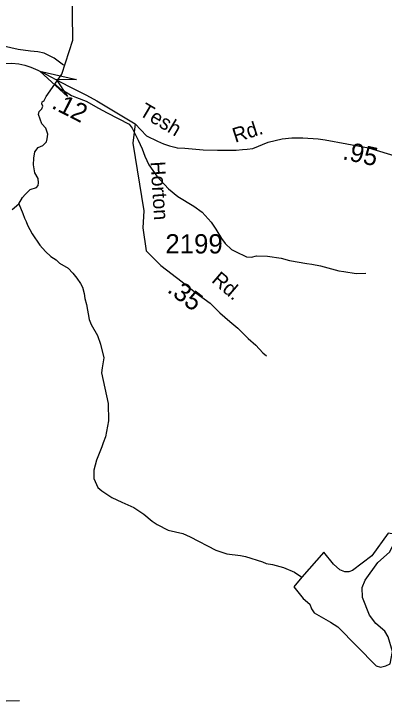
# Model space of a CAD drawing. Extents: x 1547597 to 1699558, y 810033 to 920809.
# Drawn here: x 1634328 to 1636730, y 907065 to 911547 of the extents above; entities that cross this region are included whole.
import ezdxf

# ---------------------------------------------------------------- set-up
doc = ezdxf.new("R2010")
doc.units = 0
for name, color, linetype in [('Exist Hydrographic Creek Single Shore', 7, 'Continuous'), ('Exist Hydrographic Misc Water Feature', 7, 'Continuous'), ('Exist Road Non-System Type 51', 7, 'Continuous'), ('Exist Road Secondary Mileage Hundredths English Label', 7, 'Continuous'), ('Exist Road Secondary Structure Standard Bridge Attributed CELL', 7, 'Continuous'), ('Exist Road Secondary Type 51 Attributed', 7, 'Continuous'), ('Exist Road Secondary Type 51 Label', 7, 'Continuous'), ('Exist Road Secondary Type 51 Number Label', 7, 'Continuous')]:
    doc.layers.add(name, color=color, linetype=linetype)

msp = doc.modelspace()

# ---------------------------------------------------------------- linework, layer by layer
at = {"layer": 'Exist Hydrographic Creek Single Shore'}
msp.add_lwpolyline([(1634316.4, 910278.3), (1634359.9, 910315), (1634383.5, 910356.6), (1634400.2, 910375.4), (1634433.9, 910407.7), (1634474.6, 910421.3), (1634484.5, 910433.8), (1634487.1, 910450), (1634484.5, 910478.2), (1634463.4, 910516.8), (1634455, 910568.5), (1634458.2, 910610.3), (1634463.9, 910651.5), (1634484.8, 910680.2), (1634515.1, 910692.8), (1634538.8, 910717.3), (1634544, 910736.1), (1634547.2, 910766.9), (1634535.7, 910806.1), (1634509.3, 910834.2), (1634486.9, 910894.3), (1634491.1, 910913.1), (1634508.3, 910930.3), (1634516.6, 910947.5), (1634509.3, 910963.2), (1634510.9, 910975.7), (1634525, 910984.6), (1634538, 911010.7), (1634639.5, 911155.7), (1634710.7, 911375.3), (1634699.3, 912240.1)], dxfattribs=at)
at = {"layer": 'Exist Hydrographic Misc Water Feature'}
for points in [[(1634648.8, 911214.1), (1634588.4, 911259.6), (1634524.9, 911292.6), (1634483.1, 911301.3), (1634435.2, 911304.2), (1634355.3, 911315.4), (1634259.8, 911337.1), (1634172.2, 911362.6), (1634136.3, 911371.2), (1634064.8, 911398.5), (1634034.5, 911409.2), (1633988.9, 911424.3), (1633933.5, 911447.3), (1633868.1, 911482.1), (1633795.9, 911510.4), (1633732.1, 911528.5), (1633687.2, 911538.8), (1633627.4, 911547.9)], [(1634595.9, 911091.7), (1634627.1, 911060.9), (1634666.3, 911039.1), (1634702.4, 911017.6), (1634734.2, 911005.1), (1634797.7, 910980), (1634877, 910934.7), (1634932.5, 910905.6), (1635075.3, 910831.2), (1635094.8, 910805), (1635133.6, 910728.3), (1635160.7, 910671.8), (1635177.9, 910623.5), (1635202.9, 910567.1), (1635255.7, 910494.2), (1635330.3, 910412.9), (1635391.6, 910361.8), (1635494.5, 910300.1), (1635549.9, 910261.2), (1635606.8, 910196.3), (1635638, 910151.7), (1635675, 910091.1), (1635698.5, 910058.7), (1635739.8, 910019.9), (1635765.6, 910005.6), (1635837, 909970.3), (1635869, 909969.8), (1635901.1, 909977.3), (1635973.1, 909976), (1636060.8, 909962.5), (1636116.5, 909947.5), (1636228.2, 909927.6), (1636260.2, 909923.1), (1636315.9, 909912.2), (1636435.4, 909880.2), (1636467.3, 909875.6), (1636547, 909864.2), (1636611, 909865.1)], [(1634359.9, 910315), (1634385.2, 910252.8), (1634396.7, 910222.1), (1634407.2, 910200.7), (1634416.8, 910176.5), (1634446, 910120), (1634496.7, 910047.1), (1634534, 910006.5), (1634567.6, 909973.9), (1634601.2, 909951.3), (1634624.8, 909930.9), (1634680.2, 909898), (1634709.8, 909865.5), (1634737.1, 909833), (1634760.6, 909798.7), (1634772.2, 909774.5), (1634783.6, 909734.3), (1634787.1, 909702.2), (1634798.3, 909662), (1634816.8, 909565.7), (1634830.2, 909533.4), (1634871.1, 909460.7), (1634890.2, 909404.5), (1634910.7, 909316.1), (1634899.7, 909252.3), (1634897.2, 909220.3), (1634939.9, 909019.6), (1634942.1, 908907.6), (1634922.4, 908804), (1634907.8, 908766.1), (1634899.4, 908740.3), (1634864, 908652.9), (1634846.9, 908589.2), (1634846, 908533.2), (1634873.1, 908476.8), (1634898.7, 908454.3), (1634964, 908411.2), (1635027.5, 908380.1), (1635106.9, 908346.8), (1635170.2, 908303.7), (1635225.5, 908256.8), (1635257, 908236.3), (1635328.4, 908199.1), (1635424.1, 908177.4), (1635471.7, 908156.6), (1635638.2, 908069.8), (1635709.8, 908046.5), (1635797.7, 908035), (1635829.5, 908028.6), (1635940.9, 907994.6), (1635964.8, 907984.2), (1636004.7, 907977.5), (1636076.3, 907958.3), (1636147.8, 907927.1), (1636196.6, 907895.6)], [(1636805.9, 908170.2), (1636754.8, 908179.4), (1636649.9, 908033.8), (1636525.1, 907937), (1636500, 907928.5), (1636473.5, 907928.9), (1636441.3, 907941.1), (1636400.6, 907978.5), (1636338.5, 908057.4), (1636196.6, 907895.6)], [(1636740.8, 907319.1), (1636768.3, 907333.1), (1636784.1, 907413.8), (1636756, 907506.9), (1636732.9, 907544), (1636676.3, 907594.9), (1636634.4, 907648.5), (1636588.9, 907762.4), (1636586.8, 907827.2), (1636606.6, 907875.5), (1636689, 907990.5), (1636763.5, 908057.2), (1636804.2, 908134.6), (1636805.9, 908170.2)], [(1636196.6, 907895.6), (1636144.2, 907832.1), (1636205, 907756.1), (1636247.1, 907718.8), (1636258.5, 907689.2), (1636275.7, 907662.4), (1636380.8, 907603.6), (1636428.9, 907572), (1636678.5, 907319.7), (1636706.2, 907310.5), (1636740.8, 907319.1)]]:
    msp.add_lwpolyline(points, dxfattribs=at)
at = {"layer": 'Exist Road Non-System Type 51'}
msp.add_lwpolyline([(1632441, 907189.8), (1632775.6, 907195.6), (1632976.6, 907155.3), (1633157.6, 907064.8), (1634363.7, 907095)], dxfattribs=at)
at = {"layer": 'Exist Road Secondary Structure Standard Bridge Attributed CELL'}
msp.add_lwpolyline([(1634676.1, 911009.7), (1634496.5, 911174.7), (1634734.5, 911121.6), (1634604.6, 911118.2)], close=True, dxfattribs=at)
at = {"layer": 'Exist Road Secondary Type 51 Attributed'}
for points in [[(1633919.2, 911283.7), (1634009.5, 911258.7), (1634068.5, 911241.4), (1634109.3, 911229.4), (1634136.5, 911225.4), (1634185.7, 911220), (1634258.7, 911225.3), (1634314.1, 911226.8), (1634360, 911222.6), (1634398.6, 911214.3), (1634437.3, 911200.7), (1634482.4, 911181.4), (1634521.1, 911163.1), (1634563.9, 911141.2), (1634604.6, 911118.2)], [(1634604.6, 911118.2), (1634682.6, 911077.5), (1634799.8, 911020.1), (1634865.6, 910983.6), (1635113.6, 910833.2)], [(1635113.6, 910833.2), (1635100.2, 910708.3), (1635170.7, 910269.6), (1635163.6, 910158.8), (1635186.4, 910009.2), (1635280.9, 909914.6), (1635420.5, 909808.7), (1635508.5, 909738.4), (1635600.3, 909670.4), (1635663.5, 909608.3), (1635729.6, 909553.1), (1635780.5, 909508.9), (1635848.1, 909441.6), (1635897.6, 909398.8), (1635942.6, 909349.2), (1635967.3, 909329)], [(1635113.6, 910833.2), (1635187.8, 910756.6), (1635259.2, 910720.8), (1635299.2, 910703.8), (1635336.9, 910689.9), (1635371.8, 910681.9), (1635387.9, 910678.4), (1635437, 910675.6), (1635556.7, 910664.9), (1635649.6, 910663.1), (1635769.3, 910663.1), (1635810.4, 910666.7), (1635840.8, 910670.2), (1635878.3, 910673.8), (1635976.6, 910714.9), (1636067.7, 910736.4), (1636130.7, 910741.8), (1636201.7, 910741.8), (1636301.4, 910737.2), (1636347.8, 910730), (1636627.5, 910678.1), (1636891.8, 910597.7)]]:
    msp.add_lwpolyline(points, dxfattribs=at)

# ---------------------------------------------------------------- texts
at = {"layer": 'Exist Road Secondary Mileage Hundredths English Label'}
for s, rotation, p in [('.12', 333.0383, (1634566.2, 910938.4)), ('.95', 347.5999, (1636455, 910605.3)), ('.35', 322.7132, (1635316.3, 909747.4))]:
    msp.add_text(s, height=120, rotation=rotation, dxfattribs=at).set_placement(p)
at = {"layer": 'Exist Road Secondary Type 51 Label'}
for s, rotation, p in [('Tesh', 329.41, (1635134.8, 910892.6)), ('Rd.', 17.7899, (1635763.5, 910710.1)), ('Horton', 273.6444, (1635213.7, 910587.2)), ('Rd.', 319.6572, (1635604.3, 909811.4))]:
    msp.add_text(s, height=95, rotation=rotation, dxfattribs=at).set_placement(p)
at = {"layer": 'Exist Road Secondary Type 51 Number Label'}
msp.add_text('2199', height=125, dxfattribs=at).set_placement((1635310.7, 909993.2))

doc.saveas('drawing.dxf')
